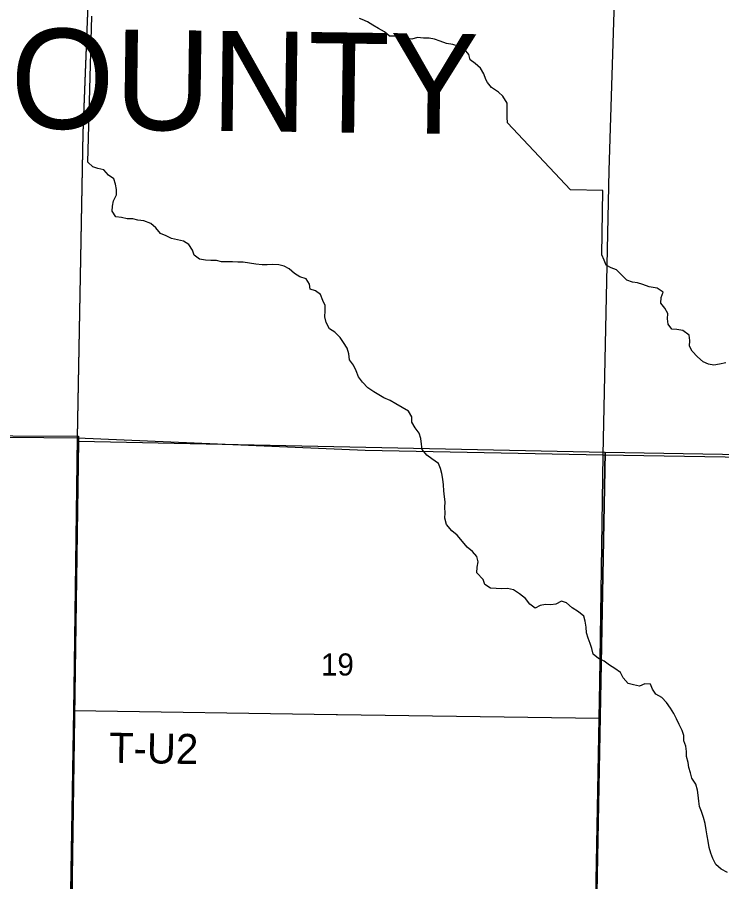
# Model space of a CAD drawing. Extents: x -6.2 to 37.4, y 0.2 to 22.2.
# Drawn here: x 2.901 to 3.568, y 19.457 to 20.275 of the extents above; entities that cross this region are included whole.
import ezdxf

# ---------------------------------------------------------------- set-up
doc = ezdxf.new("R2010")
doc.units = 0
for name, color, linetype in [('GM_X_County_Road', 7, 'Continuous'), ('GM_X_County_Text', 7, 'Continuous'), ('GM_X_Minor_River', 7, 'Continuous'), ('GM_X_Rail_Line', 7, 'Continuous'), ('GM_X_Section', 7, 'Continuous'), ('GM_X_Section_Text', 7, 'Continuous'), ('GM_X_Township', 7, 'Continuous'), ('GM_X_Township_Road', 7, 'Continuous'), ('GM_X_Township_Road_Text', 7, 'Continuous')]:
    doc.layers.add(name, color=color, linetype=linetype)

msp = doc.modelspace()

# ---------------------------------------------------------------- linework, layer by layer
at = {"layer": 'GM_X_County_Road'}
for points in [[(3.45612, 19.86099), (3.46191, 20.13028), (3.46889, 20.36114)], [(2.46077, 19.8795), (2.57921, 19.87903), (2.70262, 19.87981), (2.95842, 19.87736)], [(2.95842, 19.87736), (3.23063, 19.86554), (3.45612, 19.86099), (3.70607, 19.85692), (3.95603, 19.85369), (3.97289, 19.85347), (4.25829, 19.84979), (4.46428, 19.84868)], [(3.43896, 18.86121), (3.44202, 19.02853), (3.44476, 19.20061), (3.44768, 19.36133), (3.44789, 19.37271), (3.45234, 19.61181), (3.45297, 19.64578), (3.45612, 19.86099)]]:
    msp.add_lwpolyline(points, dxfattribs=at)
at = {"layer": 'GM_X_Minor_River'}
for points in [[(2.96812, 20.13803), (2.97215, 20.27643)], [(3.34673, 20.21353), (3.3449, 20.21642), (3.34312, 20.22176), (3.33982, 20.22695), (3.33499, 20.23141), (3.33014, 20.23492), (3.32892, 20.23988), (3.32487, 20.24508), (3.31981, 20.24765), (3.31379, 20.24948), (3.30776, 20.25055), (3.30194, 20.25275), (3.29648, 20.25438), (3.2914, 20.25562), (3.28609, 20.25535), (3.28024, 20.25622), (3.2751, 20.25462), (3.26451, 20.25521), (3.25925, 20.25721), (3.25396, 20.25732), (3.24912, 20.2614), (3.24332, 20.26455), (3.23808, 20.26769), (3.23304, 20.27083), (3.22798, 20.2732), (3.22535, 20.27402)], [(3.4548, 20.05031), (3.45588, 20.11137), (3.42505, 20.11199), (3.36561, 20.17522), (3.36535, 20.18072), (3.36509, 20.18623), (3.36508, 20.19402), (3.36104, 20.20073), (3.35714, 20.20441), (3.35023, 20.20891), (3.34673, 20.21353)], [(3.30218, 19.8483), (3.3002, 19.85308), (3.29404, 19.85737), (3.28919, 19.86089), (3.28476, 19.86629), (3.28411, 19.87123), (3.28346, 19.87656), (3.28187, 19.88171), (3.278, 19.88672), (3.27508, 19.8919), (3.27481, 19.89703), (3.2717, 19.9024), (3.25992, 19.90928), (3.25431, 19.91262), (3.2485, 19.91501), (3.23897, 19.92089), (3.23318, 19.92461), (3.22818, 19.92983), (3.2245, 19.93484), (3.22216, 19.94077), (3.21981, 19.94613), (3.21594, 19.95095), (3.2153, 19.95665), (3.21371, 19.96199), (3.21022, 19.96737), (3.20711, 19.97218), (3.2021, 19.97721), (3.19706, 19.98054), (3.19377, 19.98629), (3.19275, 19.99163), (3.19287, 19.9975), (3.19279, 20.00244), (3.19081, 20.00722), (3.18865, 20.01277), (3.1838, 20.01628), (3.17873, 20.0179), (3.17807, 20.02265), (3.17477, 20.02765), (3.16894, 20.02948), (3.16389, 20.03261), (3.15888, 20.03727), (3.15401, 20.03964), (3.14892, 20.04088), (3.14325, 20.04118), (3.13814, 20.0411), (3.13321, 20.04082), (3.12736, 20.04169), (3.11529, 20.04345), (3.11018, 20.04355), (3.10526, 20.04384), (3.10015, 20.04375), (3.09485, 20.04386), (3.08995, 20.04491), (3.08466, 20.0452), (3.07956, 20.04549), (3.0739, 20.04637), (3.06905, 20.05007), (3.06745, 20.05484), (3.06377, 20.06004), (3.05873, 20.06336), (3.04743, 20.06587), (3.04237, 20.06843), (3.03712, 20.07063), (3.03268, 20.07584), (3.02785, 20.07992), (3.02109, 20.08252), (3.01561, 20.0832), (3.01072, 20.08462), (3.00542, 20.08435), (3.00015, 20.08578), (2.99467, 20.08627), (2.99138, 20.09184), (2.99148, 20.09658), (2.99252, 20.10149), (2.9953, 20.10732), (2.99521, 20.11225), (2.99437, 20.11739), (2.99277, 20.12236), (2.98774, 20.12587), (2.98349, 20.13089), (2.97784, 20.13214), (2.97294, 20.13357), (2.96812, 20.13803), (2.96868, 20.13783)], [(3.57209, 19.94836), (3.56639, 19.94696), (3.56088, 19.94593), (3.55579, 19.94698), (3.55091, 19.94917), (3.54552, 19.95402), (3.54052, 19.95924), (3.53797, 19.96403), (3.53827, 19.96934), (3.53743, 19.97429), (3.53166, 19.97896), (3.526, 19.97983), (3.52108, 19.97993), (3.51778, 19.98474), (3.51694, 19.98988), (3.51723, 19.99499), (3.5145, 19.99998), (3.51082, 20.0048), (3.51111, 20.00991), (3.51293, 20.01519), (3.50714, 20.01891), (3.49978, 20.02), (3.49358, 20.02222), (3.48869, 20.02383), (3.48379, 20.02469), (3.47852, 20.0265), (3.47352, 20.03134), (3.4687, 20.03637), (3.46381, 20.03799), (3.45895, 20.04074), (3.45697, 20.04552), (3.4548, 20.05031)], [(3.57373, 19.46593), (3.56774, 19.46908), (3.56272, 19.47336), (3.55981, 19.47911), (3.55802, 19.48407), (3.55644, 19.48961), (3.55542, 19.49551), (3.55459, 19.50065), (3.55376, 19.50635), (3.55275, 19.51225), (3.55097, 19.51779), (3.5492, 19.52352), (3.5474, 19.52829), (3.54656, 19.53324), (3.54612, 19.53913), (3.54527, 19.54389), (3.54388, 19.54961), (3.5402, 19.555), (3.5388, 19.56015), (3.5372, 19.56511), (3.53654, 19.57006), (3.53515, 19.57558), (3.53487, 19.58033), (3.53422, 19.58547), (3.53262, 19.59043), (3.53234, 19.59537), (3.53074, 19.60014), (3.52821, 19.60607), (3.52549, 19.61144), (3.52313, 19.61623), (3.51983, 19.62142), (3.51596, 19.62681), (3.51152, 19.63164), (3.50591, 19.6346), (3.50279, 19.6394), (3.50081, 19.64418), (3.4957, 19.64447), (3.49055, 19.6423), (3.4849, 19.64355), (3.47981, 19.64479), (3.47519, 19.65001), (3.47246, 19.65518), (3.46724, 19.65889), (3.462, 19.66203), (3.45716, 19.66573), (3.45154, 19.6685), (3.44651, 19.67259), (3.4453, 19.67773), (3.44388, 19.6825), (3.44191, 19.68767), (3.44031, 19.69263), (3.44004, 19.69795), (3.43921, 19.70365), (3.4378, 19.70842), (3.43278, 19.7127), (3.42661, 19.71643), (3.42141, 19.72108), (3.41652, 19.72251), (3.41135, 19.71996), (3.40642, 19.7193), (3.4015, 19.71959), (3.39656, 19.71855), (3.39159, 19.71618), (3.38675, 19.71988), (3.3825, 19.72509), (3.37692, 19.72975), (3.37113, 19.73328), (3.36548, 19.73453), (3.36017, 19.73445), (3.35488, 19.73456), (3.34959, 19.73504), (3.34417, 19.73838), (3.34238, 19.74315), (3.33645, 19.74934), (3.33694, 19.75483), (3.33761, 19.75975), (3.3364, 19.7649), (3.33233, 19.76972), (3.3275, 19.7738), (3.32288, 19.77921), (3.31789, 19.785), (3.31287, 19.78927), (3.30769, 19.79507), (3.30631, 19.80136), (3.3066, 19.80628), (3.30632, 19.81122), (3.30644, 19.81653), (3.30597, 19.82147), (3.30533, 19.82699), (3.30507, 19.83268), (3.30442, 19.83801), (3.3034, 19.84334), (3.30218, 19.8483)]]:
    msp.add_lwpolyline(points, dxfattribs=at)
at = {"layer": 'GM_X_Rail_Line'}
msp.add_lwpolyline([(1.68086, 20.39726), (1.68086, 18.39138), (1.87123, 18.38824), (1.92913, 18.38733), (2.01306, 18.3855), (2.17635, 18.38207), (2.26005, 18.38105), (2.43148, 18.37852), (2.81479, 18.3718), (2.93287, 18.3702), (2.94124, 18.87044), (2.94477, 19.12162), (2.95078, 19.37187), (2.95489, 19.61952), (2.95522, 19.63926), (2.9583, 19.87763), (2.96378, 20.16572), (2.97168, 20.36934)], dxfattribs=at)
at = {"layer": 'GM_X_Section'}
for points in [[(2.46095, 19.88129), (2.95928, 19.87869), (2.95939, 19.87395), (2.95206, 19.37404), (2.45189, 19.37799)], [(3.45791, 19.86379), (3.44848, 19.36336), (2.9522, 19.37139), (2.95206, 19.37404), (2.95939, 19.87395)], [(3.95721, 19.85513), (3.95117, 19.35445), (3.44848, 19.36336), (3.45791, 19.86379)]]:
    msp.add_lwpolyline(points, close=True, dxfattribs=at)
at = {"layer": 'GM_X_Township'}
msp.add_lwpolyline([(2.93048, 18.21437), (2.93287, 18.3702), (2.94124, 18.87044), (2.94477, 19.12162), (2.95078, 19.37187), (2.95489, 19.61952), (2.95522, 19.63926), (2.9583, 19.87763), (2.96378, 20.16572), (2.97168, 20.36934)], dxfattribs=at)
at = {"layer": 'GM_X_Township_Road'}
msp.add_line((2.955, 19.61924), (3.20347, 19.61534), dxfattribs=at)
for points in [[(2.95842, 19.87736), (2.9639, 20.16544), (2.9718, 20.36906)], [(2.9509, 19.37159), (2.955, 19.61924), (2.95533, 19.63898), (2.95842, 19.87736)], [(3.20347, 19.61534), (3.20444, 19.61533), (3.45234, 19.61181)]]:
    msp.add_lwpolyline(points, dxfattribs=at)

# ---------------------------------------------------------------- texts
at = {"layer": 'GM_X_County_Text'}
msp.add_text('HENRY COUNTY', height=0.094697, rotation=359.24328, dxfattribs=at).set_placement((2.32455, 20.17787))
at = {"layer": 'GM_X_Section_Text'}
msp.add_text('19', height=0.020928, rotation=0.00001, dxfattribs=at).set_placement((3.18894, 19.65228))
at = {"layer": 'GM_X_Township_Road_Text'}
msp.add_text('T-U2', height=0.028409, rotation=359.05095, dxfattribs=at).set_placement((2.98812, 19.56983))

doc.saveas('drawing.dxf')
